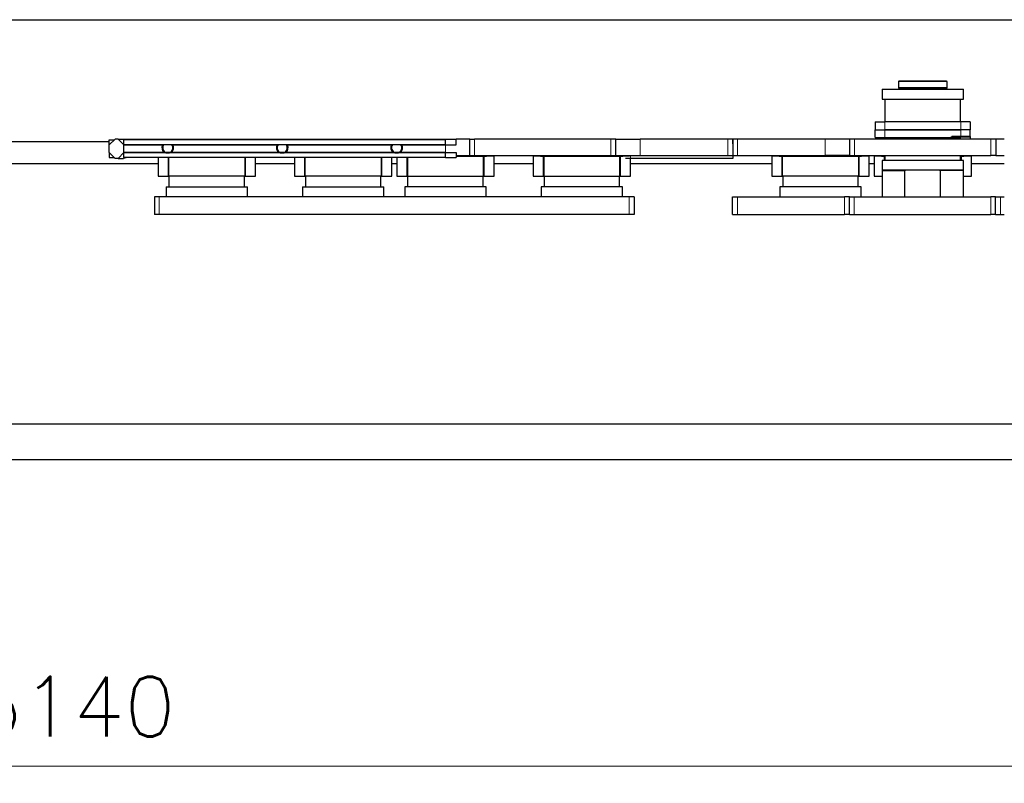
# Model space of a CAD drawing. Header units: inches. Extents: x 0 to 20790, y -12 to 14700.
# Tile 347 of 359: x 16500 to 18521, y 7972 to 9540. Entities that reach past the tile are written whole.
import ezdxf

# ---------------------------------------------------------------- set-up
doc = ezdxf.new("R2010")
doc.units = ezdxf.units.IN
for name, color, linetype, true_color in [('1', 7, 'Continuous', 0xffffff), ('101', 7, 'Continuous', 0xffffff), ('204', 7, 'Continuous', 0xffffff), ('254', 7, 'Continuous', 0xffffff)]:
    doc.layers.add(name, color=color, linetype=linetype, true_color=true_color)
doc.styles.add('latin_extended', font='simplex.shx')
doc.dimstyles.get("Standard").update_dxf_attribs({"dimtxt": 0.18, "dimasz": 0.18, "dimexe": 0.18, "dimexo": 0.0625, "dimgap": 0.09, "dimtad": 0, "dimtih": 1, "dimtoh": 1, "dimdec": 4, "dimzin": 0, "dimdsep": 46, "dimtxsty": 'Standard', "dimcen": 0.09, "dimadec": 0, "dimazin": 0, "dimtfac": 1, "dimtdec": 4, "dimtofl": 0, "dimtmove": 0, "dimatfit": 3, "dimfxl": 1, "dimtolj": 1, "dimtzin": 0, "dimarcsym": 0})

# ---------------------------------------------------------------- blocks, each defined once
blk = doc.blocks.new('_U3')
at = {"layer": '254', "color": 3, "linetype": 'Continuous', "lineweight": 13, "transparency": 16777216}
for p, q in [((14033.7, 9505), (14033.7, 7972)), ((19173.7, 9505), (19173.7, 7972)), ((19051.2, 8007), (14156.2, 8007))]:
    blk.add_line(p, q, dxfattribs=at)
at = {"layer": '254', "color": 3, "transparency": 16777216}
for points in [[(14156.2, 8027.4), (14156.2, 7986.5), (14033.7, 8007)], [(19051.2, 7986.5), (19051.2, 8027.4), (19173.7, 8007)]]:
    blk.add_solid(points, dxfattribs=at)
at = {"layer": 'Defpoints', "color": 0, "transparency": 16777216}
for p in [(14033.7, 9540), (19173.7, 9540), (14033.7, 8007)]:
    blk.add_point(p, dxfattribs=at)
at = {"layer": '254', "color": 2, "lineweight": 13, "transparency": 16777216, "insert": (16399.6, 8190.7), "char_height": 122.5, "attachment_point": 1, "style": 'latin_extended'}
blk.add_mtext('\\A1;5140', dxfattribs=at)

msp = doc.modelspace()

# ---------------------------------------------------------------- linework, layer by layer
at = {"layer": '1', "color": 2, "linetype": 'Continuous', "lineweight": 25}
for p, q in [((14633.755, 9539.958), (19173.74, 9539.958)), ((18304.74, 9413.958), (18303.74, 9412.958)), ((18403.74, 9412.958), (18303.74, 9412.958)), ((18303.74, 9412.958), (18303.74, 9399.958)), ((18402.74, 9413.958), (18304.74, 9413.958)), ((18403.74, 9412.958), (18402.74, 9413.958)), ((18403.74, 9399.958), (18403.74, 9412.958)), ((18270.24, 9396.958), (18270.24, 9376.958)), ((18270.24, 9396.958), (18437.24, 9396.958)), ((18403.74, 9399.958), (18303.74, 9399.958)), ((18303.74, 9399.958), (18304.74, 9398.958)), ((18402.74, 9398.958), (18304.74, 9398.958)), ((18323.74, 9398.158), (18323.74, 9396.958)), ((18383.74, 9396.958), (18383.74, 9398.158)), ((18402.74, 9398.958), (18403.74, 9399.958)), ((18437.24, 9376.958), (18437.24, 9396.958)), ((18270.24, 9376.958), (18437.24, 9376.958)), ((18276.24, 9376.958), (18276.24, 9329.958)), ((18431.24, 9329.958), (18431.24, 9376.958)), ((18256.24, 9329.958), (18275.74, 9329.958)), ((18256.24, 9329.958), (18256.24, 9313.958)), ((18431.74, 9329.958), (18275.74, 9329.958)), ((18451.24, 9329.958), (18431.74, 9329.958)), ((18451.24, 9329.958), (18451.24, 9313.958)), ((18256.24, 9313.958), (18275.74, 9313.958)), ((18256.24, 9297.958), (18256.24, 9313.958)), ((18256.24, 9313.958), (18275.74, 9313.958)), ((18275.74, 9313.958), (18431.74, 9313.958)), ((18431.74, 9313.958), (18275.74, 9313.958)), ((18411.74, 9299.658), (18413.265, 9299.658)), ((18413.265, 9299.658), (18451.74, 9299.658)), ((18451.44, 9299.958), (18413.542, 9299.958)), ((18451.24, 9313.958), (18431.74, 9313.958)), ((18451.24, 9313.958), (18431.74, 9313.958)), ((18451.24, 9299.958), (18451.24, 9313.958)), ((18451.74, 9299.658), (18451.44, 9299.958)), ((18451.74, 9294.958), (18451.74, 9299.658)), ((15103.743, 9289.958), (16683.731, 9289.958)), ((16695.74, 9294.958), (16683.74, 9282.958)), ((16683.74, 9266.958), (16683.74, 9282.958)), ((16701.74, 9294.958), (16695.74, 9294.958)), ((16701.74, 9294.958), (17395.74, 9294.958)), ((16701.74, 9294.958), (16713.74, 9282.958)), ((16713.74, 9266.958), (16713.74, 9282.958)), ((16713.74, 9282.958), (16793.348, 9282.958)), ((16814.132, 9282.958), (17028.348, 9282.958)), ((17049.132, 9282.958), (17263.348, 9282.958)), ((17284.132, 9282.958), (17373.74, 9282.958)), ((17373.74, 9282.958), (17395.74, 9282.958)), ((17423.74, 9294.958), (17395.74, 9294.958)), ((17395.74, 9282.958), (17395.74, 9294.958)), ((17423.74, 9294.958), (17433.74, 9294.958)), ((17423.74, 9260.958), (17423.74, 9294.958)), ((17713.74, 9294.958), (17433.74, 9294.958)), ((17723.74, 9294.958), (17713.74, 9294.958)), ((17723.74, 9260.958), (17723.74, 9294.958)), ((17723.74, 9294.958), (17773.74, 9294.958)), ((17953.74, 9294.958), (17773.74, 9294.958)), ((17963.74, 9294.958), (17953.74, 9294.958)), ((17973.74, 9294.958), (17963.74, 9294.958)), ((17963.74, 9294.958), (17963.74, 9284.958)), ((17963.74, 9284.958), (17963.74, 9294.958)), ((17963.74, 9284.958), (17963.74, 9254.958)), ((18153.74, 9294.958), (17973.74, 9294.958)), ((18203.74, 9294.958), (18153.74, 9294.958)), ((18213.74, 9294.958), (18203.74, 9294.958)), ((18203.74, 9294.958), (18203.74, 9260.958)), ((18493.74, 9294.958), (18213.74, 9294.958)), ((18256.24, 9297.958), (18275.74, 9297.958)), ((18275.74, 9297.958), (18431.74, 9297.958)), ((18276.24, 9297.958), (18276.24, 9294.957)), ((18411.74, 9297.958), (18411.74, 9294.958)), ((18503.74, 9294.958), (18493.74, 9294.958)), ((18521.239, 9294.958), (18503.74, 9294.958)), ((18503.74, 9294.958), (18503.74, 9260.958)), ((16683.74, 9266.958), (16695.74, 9254.958)), ((16701.74, 9254.958), (16713.74, 9266.958)), ((16713.74, 9266.958), (16797.107, 9266.958)), ((16810.373, 9266.958), (17032.107, 9266.958)), ((17045.373, 9266.958), (17267.107, 9266.958)), ((17280.373, 9266.958), (17373.74, 9266.958)), ((17373.74, 9266.958), (17395.74, 9266.958)), ((17395.74, 9266.958), (17395.74, 9260.958)), ((17395.74, 9260.958), (17395.74, 9256.958)), ((17395.74, 9260.958), (17423.74, 9260.958)), ((17423.74, 9260.958), (17433.74, 9260.958)), ((17433.74, 9260.958), (17713.74, 9260.958)), ((17451.74, 9258.958), (17451.74, 9260.419)), ((17451.74, 9218.958), (17451.74, 9258.958)), ((17452.74, 9259.958), (17452.357, 9259.958)), ((17452.357, 9259.958), (17452.357, 9218.958)), ((17473.74, 9259.958), (17452.74, 9259.958)), ((17458.143, 9259.958), (17458.143, 9260.958)), ((17471.74, 9259.958), (17471.74, 9260.958)), ((17472.675, 9259.958), (17473.106, 9260.419)), ((17473.74, 9218.958), (17473.74, 9259.958)), ((17574.74, 9259.958), (17553.74, 9259.958)), ((17553.74, 9259.958), (17553.74, 9218.958)), ((17554.805, 9259.958), (17554.374, 9260.419)), ((17555.74, 9259.958), (17555.74, 9260.958)), ((17569.337, 9259.958), (17569.337, 9260.958)), ((17575.123, 9259.958), (17574.74, 9259.958)), ((17575.123, 9218.958), (17575.123, 9259.958)), ((17575.74, 9258.958), (17575.74, 9260.419)), ((17575.74, 9258.958), (17575.74, 9218.958)), ((17713.74, 9260.958), (17723.74, 9260.958)), ((17723.74, 9260.958), (17773.74, 9260.958)), ((17731.74, 9258.958), (17731.74, 9260.419)), ((17731.74, 9218.958), (17731.74, 9258.958)), ((17732.74, 9259.958), (17732.357, 9259.958)), ((17732.357, 9259.958), (17732.357, 9218.958)), ((17751.835, 9259.958), (17732.74, 9259.958)), ((17738.143, 9259.958), (17738.143, 9260.958)), ((17773.74, 9260.958), (17953.74, 9260.958)), ((17953.74, 9260.958), (17963.74, 9260.958)), ((17963.74, 9260.958), (17973.74, 9260.958)), ((17973.74, 9260.958), (18153.74, 9260.958)), ((18064.74, 9259.958), (18043.74, 9259.958)), ((18043.74, 9259.958), (18043.74, 9218.958)), ((18044.805, 9259.958), (18044.374, 9260.419)), ((18045.74, 9259.958), (18045.74, 9260.958)), ((18059.337, 9259.958), (18059.337, 9260.958)), ((18065.123, 9259.958), (18064.74, 9259.958)), ((18065.123, 9218.958), (18065.123, 9259.958)), ((18065.74, 9258.958), (18065.74, 9260.419)), ((18065.74, 9218.958), (18065.74, 9258.958)), ((18203.74, 9260.958), (18153.74, 9260.958)), ((18203.74, 9260.958), (18213.74, 9260.958)), ((18213.74, 9260.958), (18493.74, 9260.958)), ((18221.74, 9258.958), (18221.74, 9260.419)), ((18221.74, 9258.958), (18221.74, 9218.958)), ((18222.74, 9259.958), (18222.357, 9259.958)), ((18222.357, 9259.958), (18222.357, 9218.958)), ((18243.74, 9259.958), (18222.74, 9259.958)), ((18228.143, 9259.958), (18228.143, 9260.958)), ((18241.74, 9259.958), (18241.74, 9260.958)), ((18242.675, 9259.958), (18243.106, 9260.419)), ((18243.74, 9218.958), (18243.74, 9259.958)), ((18274.74, 9259.958), (18253.74, 9259.958)), ((18253.74, 9259.958), (18253.74, 9218.958)), ((18254.805, 9259.958), (18254.374, 9260.419)), ((18255.74, 9259.958), (18255.74, 9260.958)), ((18269.337, 9259.958), (18269.337, 9260.958)), ((18275.123, 9259.958), (18274.74, 9259.958)), ((18275.123, 9250.958), (18275.123, 9259.958)), ((18275.74, 9258.958), (18275.74, 9260.419)), ((18275.74, 9250.958), (18275.74, 9258.958)), ((18276.24, 9260.959), (18276.24, 9250.958)), ((18431.24, 9250.958), (18431.24, 9260.959)), ((18431.74, 9258.958), (18431.74, 9260.419)), ((18431.74, 9258.958), (18431.74, 9250.958)), ((18432.74, 9259.958), (18432.357, 9259.958)), ((18432.357, 9259.958), (18432.357, 9250.958)), ((18453.74, 9259.958), (18432.74, 9259.958)), ((18438.143, 9259.958), (18438.143, 9260.958)), ((18451.74, 9259.958), (18451.74, 9260.958)), ((18452.675, 9259.958), (18453.106, 9260.419)), ((18453.74, 9218.958), (18453.74, 9259.958)), ((18503.74, 9260.958), (18493.74, 9260.958)), ((18503.74, 9260.958), (18521.239, 9260.958)), ((15023.817, 9244.958), (16783.712, 9244.958)), ((16701.74, 9254.958), (16695.74, 9254.958)), ((16701.74, 9254.958), (16712.97, 9254.958)), ((16783.74, 9256.958), (16783.74, 9218.958)), ((16805.123, 9218.958), (16805.123, 9256.958)), ((16805.123, 9243.958), (16805.74, 9243.958)), ((16805.74, 9218.958), (16805.74, 9256.958)), ((16961.74, 9256.958), (16961.74, 9218.958)), ((16962.357, 9243.958), (16961.74, 9243.958)), ((16962.357, 9256.958), (16962.357, 9218.958)), ((16983.677, 9244.958), (17063.68, 9244.958)), ((16983.74, 9218.958), (16983.74, 9256.958)), ((17063.74, 9256.958), (17063.74, 9218.958)), ((17085.123, 9218.958), (17085.123, 9256.958)), ((17085.123, 9243.958), (17085.74, 9243.958)), ((17085.74, 9218.958), (17085.74, 9256.958)), ((17241.74, 9256.958), (17241.74, 9218.958)), ((17242.357, 9243.958), (17241.74, 9243.958)), ((17242.357, 9256.958), (17242.357, 9218.958)), ((17263.728, 9244.958), (17273.697, 9244.958)), ((17263.74, 9218.958), (17263.74, 9256.958)), ((17273.74, 9256.958), (17273.74, 9218.958)), ((17295.74, 9243.958), (17294.74, 9243.958)), ((17295.123, 9218.958), (17295.123, 9256.958)), ((17295.74, 9256.958), (17295.74, 9218.958)), ((17373.732, 9256.958), (17395.74, 9256.958)), ((17452.74, 9243.958), (17451.74, 9243.958)), ((17473.663, 9244.958), (17553.666, 9244.958)), ((17575.74, 9243.958), (17574.74, 9243.958)), ((17732.74, 9243.958), (17731.74, 9243.958)), ((17753.74, 9254.958), (17743.74, 9254.958)), ((17753.713, 9244.958), (18043.733, 9244.958)), ((17963.74, 9254.958), (17753.74, 9254.958)), ((17753.74, 9218.958), (17753.74, 9254.958)), ((18065.74, 9243.958), (18064.74, 9243.958)), ((18222.74, 9243.958), (18221.74, 9243.958)), ((18243.699, 9244.958), (18253.668, 9244.958)), ((18437.24, 9250.958), (18270.24, 9250.958)), ((18270.24, 9250.958), (18270.24, 9230.958)), ((18437.24, 9230.958), (18437.24, 9250.958)), ((18453.716, 9244.958), (18521.216, 9244.958)), ((16783.74, 9218.958), (16804.74, 9218.958)), ((16804.74, 9218.958), (16805.123, 9218.958)), ((16961.74, 9218.958), (16805.74, 9218.958)), ((16806.24, 9218.958), (16806.24, 9196.958)), ((16961.24, 9196.958), (16961.24, 9218.958)), ((16962.357, 9218.958), (16962.74, 9218.958)), ((16962.74, 9218.958), (16983.74, 9218.958)), ((17063.74, 9218.958), (17084.74, 9218.958)), ((17084.74, 9218.958), (17085.123, 9218.958)), ((17241.74, 9218.958), (17085.74, 9218.958)), ((17086.24, 9218.958), (17086.24, 9196.958)), ((17241.24, 9196.958), (17241.24, 9218.958)), ((17242.357, 9218.958), (17242.74, 9218.958)), ((17242.74, 9218.958), (17263.74, 9218.958)), ((17273.74, 9218.958), (17294.74, 9218.958)), ((17294.74, 9218.958), (17295.123, 9218.958)), ((17295.74, 9218.958), (17451.74, 9218.958)), ((17296.24, 9218.958), (17296.24, 9196.958)), ((17451.24, 9196.958), (17451.24, 9218.958)), ((17452.357, 9218.958), (17452.74, 9218.958)), ((17452.74, 9218.958), (17473.74, 9218.958)), ((17553.74, 9218.958), (17574.74, 9218.958)), ((17574.74, 9218.958), (17575.123, 9218.958)), ((17575.74, 9218.958), (17731.74, 9218.958)), ((17576.24, 9218.958), (17576.24, 9196.958)), ((17731.24, 9196.958), (17731.24, 9218.958)), ((17732.357, 9218.958), (17732.74, 9218.958)), ((17732.74, 9218.958), (17753.74, 9218.958)), ((18043.74, 9218.958), (18064.74, 9218.958)), ((18064.74, 9218.958), (18065.123, 9218.958)), ((18221.74, 9218.958), (18065.74, 9218.958)), ((18066.24, 9218.958), (18066.24, 9196.958)), ((18221.24, 9196.958), (18221.24, 9218.958)), ((18222.357, 9218.958), (18222.74, 9218.958)), ((18222.74, 9218.958), (18243.74, 9218.958)), ((18253.74, 9218.958), (18270.239, 9218.958)), ((18271.24, 9230.958), (18270.24, 9229.958)), ((18437.24, 9230.958), (18270.24, 9230.958)), ((18270.24, 9229.958), (18316.371, 9229.958)), ((18270.24, 9229.958), (18270.24, 9175.958)), ((18316.371, 9229.958), (18316.371, 9175.958)), ((18389.778, 9229.958), (18389.778, 9175.958)), ((18437.24, 9229.958), (18389.778, 9229.958)), ((18437.24, 9229.958), (18436.24, 9230.958)), ((18437.24, 9175.958), (18437.24, 9229.958)), ((18437.24, 9218.958), (18453.74, 9218.958)), ((16800.24, 9196.958), (16967.24, 9196.958)), ((16800.24, 9196.958), (16800.24, 9175.958)), ((16967.24, 9175.958), (16967.24, 9196.958)), ((17080.24, 9196.958), (17247.24, 9196.958)), ((17080.24, 9196.958), (17080.24, 9175.958)), ((17247.24, 9175.958), (17247.24, 9196.958)), ((17290.24, 9196.958), (17290.24, 9175.958)), ((17457.24, 9196.958), (17290.24, 9196.958)), ((17457.24, 9175.958), (17457.24, 9196.958)), ((17570.24, 9196.958), (17570.24, 9175.958)), ((17737.24, 9196.958), (17570.24, 9196.958)), ((17737.24, 9175.958), (17737.24, 9196.958)), ((18227.24, 9196.958), (18060.24, 9196.958)), ((18060.24, 9196.958), (18060.24, 9175.958)), ((18227.24, 9175.958), (18227.24, 9196.958)), ((16786.24, 9175.958), (16776.24, 9175.958)), ((16776.24, 9175.958), (16776.24, 9139.958)), ((17751.24, 9175.958), (16786.24, 9175.958)), ((17761.24, 9175.958), (17751.24, 9175.958)), ((17761.24, 9175.958), (17761.24, 9139.958)), ((17963.24, 9175.958), (17973.24, 9175.958)), ((17963.24, 9139.958), (17963.24, 9175.958)), ((17973.24, 9175.958), (18193.24, 9175.958)), ((18203.24, 9175.958), (18193.24, 9175.958)), ((18203.24, 9175.958), (18213.24, 9175.958)), ((18203.24, 9139.958), (18203.24, 9175.958)), ((18213.24, 9175.958), (18493.24, 9175.958)), ((18503.24, 9175.958), (18493.24, 9175.958)), ((18503.24, 9175.958), (18513.24, 9175.958)), ((18503.24, 9139.958), (18503.24, 9175.958)), ((18513.24, 9175.958), (18521.249, 9175.958)), ((16786.24, 9139.958), (16776.24, 9139.958)), ((17751.24, 9139.958), (16786.24, 9139.958)), ((17761.24, 9139.958), (17751.24, 9139.958)), ((17963.24, 9139.958), (17973.24, 9139.958)), ((17973.24, 9139.958), (18193.24, 9139.958)), ((18203.24, 9139.958), (18193.24, 9139.958)), ((18203.24, 9139.958), (18213.24, 9139.958)), ((18213.24, 9139.958), (18493.24, 9139.958)), ((18503.24, 9139.958), (18493.24, 9139.958)), ((18503.24, 9139.958), (18513.24, 9139.958)), ((18513.24, 9139.958), (18521.249, 9139.958)), ((13993.74, 8710.39), (19173.74, 8710.39)), ((13993.74, 8636.958), (19173.74, 8636.958))]:
    msp.add_line(p, q, dxfattribs=at)
at = {"layer": '1', "color": 110, "linetype": 'Continuous', "lineweight": 13}
for p, q in [((18383.74, 9398.158), (18323.74, 9398.158)), ((18275.74, 9329.958), (18275.74, 9313.958)), ((18431.74, 9329.958), (18431.74, 9313.958)), ((18275.74, 9297.958), (18275.74, 9313.958)), ((18431.74, 9299.958), (18431.74, 9313.958)), ((17373.74, 9266.958), (17373.74, 9282.958)), ((17433.74, 9260.958), (17433.74, 9294.958)), ((17713.74, 9260.958), (17713.74, 9294.958)), ((17773.74, 9260.958), (17773.74, 9294.958)), ((17953.74, 9260.958), (17953.74, 9294.958)), ((17973.74, 9294.958), (17973.74, 9260.958)), ((18153.74, 9294.958), (18153.74, 9260.958)), ((18213.74, 9294.958), (18213.74, 9260.958)), ((18493.74, 9294.958), (18493.74, 9260.958)), ((17451.74, 9258.958), (17395.738, 9258.958)), ((17452.74, 9259.958), (17452.74, 9218.958)), ((17574.74, 9218.958), (17574.74, 9259.958)), ((17731.74, 9258.958), (17575.74, 9258.958)), ((17732.74, 9259.958), (17732.74, 9218.958)), ((17753.74, 9260.958), (17753.74, 9254.958)), ((18064.74, 9218.958), (18064.74, 9259.958)), ((18221.74, 9258.958), (18065.74, 9258.958)), ((18222.74, 9259.958), (18222.74, 9218.958)), ((18274.74, 9250.958), (18274.74, 9259.958)), ((18276.242, 9258.958), (18275.74, 9258.958)), ((18431.74, 9258.958), (18431.238, 9258.958)), ((18432.74, 9259.958), (18432.74, 9250.958)), ((16804.74, 9218.958), (16804.74, 9256.958)), ((16962.74, 9256.958), (16962.74, 9218.958)), ((17084.74, 9218.958), (17084.74, 9256.958)), ((17242.74, 9256.958), (17242.74, 9218.958)), ((17294.74, 9218.958), (17294.74, 9256.958)), ((16786.24, 9175.958), (16786.24, 9139.958)), ((17751.24, 9175.958), (17751.24, 9139.958)), ((17973.24, 9139.958), (17973.24, 9175.958)), ((18193.24, 9139.958), (18193.24, 9175.958)), ((18213.24, 9139.958), (18213.24, 9175.958)), ((18493.24, 9139.958), (18493.24, 9175.958)), ((18513.24, 9139.958), (18513.24, 9175.958))]:
    msp.add_line(p, q, dxfattribs=at)
at = {"layer": '1', "color": 2, "linetype": 'Continuous', "lineweight": 25}
for centre, radius, start, end in [((18322.94, 9398.158), 0.8, 0, 90), ((18384.54, 9398.158), 0.8, 90, 180), ((16803.74, 9276.958), 12, 150, 236.44269), ((16803.74, 9276.958), 10.5, 145.151921, 252.251116), ((16803.74, 9276.958), 10.5, 287.748884, 34.848079), ((16803.74, 9276.958), 12, 303.55731, 30), ((17038.74, 9276.958), 12, 150, 236.44269), ((17038.74, 9276.958), 10.5, 145.151921, 252.251116), ((17038.74, 9276.958), 10.5, 287.748884, 34.848079), ((17038.74, 9276.958), 12, 303.55731, 30), ((17273.74, 9276.958), 12, 150, 236.44269), ((17273.74, 9276.958), 10.5, 145.151921, 252.251116), ((17273.74, 9276.958), 10.5, 287.748884, 34.848079), ((17273.74, 9276.958), 12, 303.55731, 30), ((17471.74, 9258.958), 2, 29.999773, 46.920467), ((17555.74, 9258.958), 2, 133.079533, 150.000227), ((18045.74, 9258.958), 2, 133.079533, 150.000227), ((18241.74, 9258.958), 2, 29.999773, 46.920467), ((18255.74, 9258.958), 2, 133.079533, 150.000227), ((18451.74, 9258.958), 2, 29.999773, 46.920467), ((16723.74, 9226.958), 30, 90, 111.03947)]:
    msp.add_arc(centre, radius, start, end, dxfattribs=at)
for points, knots in [([(16810.373, 9266.958), (16809.845, 9266.799), (16809.308, 9266.656), (16808.625, 9266.5), (16808.488, 9266.47), (16808.214, 9266.412), (16807.802, 9266.33), (16807.388, 9266.258), (16806.002, 9266.046), (16804.877, 9265.958), (16803.593, 9265.958), (16803.379, 9265.96), (16803.164, 9265.965), (16803.02, 9265.969), (16802.948, 9265.972), (16802.59, 9265.986), (16802.305, 9266.003), (16801.456, 9266.069), (16800.897, 9266.135), (16799.792, 9266.305), (16799.247, 9266.41), (16798.168, 9266.657), (16797.634, 9266.799), (16797.107, 9266.958)], [0, 0, 0, 0, 0.125, 0.125, 0.15625, 0.15625, 0.1875, 0.25, 0.25, 0.5, 0.5, 0.53125, 0.546875, 0.546875, 0.5625, 0.5625, 0.625, 0.625, 0.75, 0.75, 0.875, 0.875, 1, 1, 1, 1]), ([(17045.373, 9266.958), (17044.845, 9266.799), (17044.308, 9266.656), (17043.625, 9266.5), (17043.488, 9266.47), (17043.214, 9266.412), (17042.802, 9266.33), (17042.388, 9266.258), (17041.002, 9266.046), (17039.877, 9265.958), (17038.593, 9265.958), (17038.379, 9265.96), (17038.164, 9265.965), (17038.02, 9265.969), (17037.948, 9265.972), (17037.59, 9265.986), (17037.305, 9266.003), (17036.456, 9266.069), (17035.897, 9266.135), (17034.792, 9266.305), (17034.247, 9266.41), (17033.168, 9266.657), (17032.634, 9266.799), (17032.107, 9266.958)], [0, 0, 0, 0, 0.125, 0.125, 0.15625, 0.15625, 0.1875, 0.25, 0.25, 0.5, 0.5, 0.53125, 0.546875, 0.546875, 0.5625, 0.5625, 0.625, 0.625, 0.75, 0.75, 0.875, 0.875, 1, 1, 1, 1]), ([(17280.373, 9266.958), (17279.845, 9266.799), (17279.308, 9266.656), (17278.625, 9266.5), (17278.488, 9266.47), (17278.214, 9266.412), (17277.802, 9266.33), (17277.388, 9266.258), (17276.002, 9266.046), (17274.877, 9265.958), (17273.593, 9265.958), (17273.379, 9265.96), (17273.164, 9265.965), (17273.02, 9265.969), (17272.948, 9265.972), (17272.59, 9265.986), (17272.305, 9266.003), (17271.456, 9266.069), (17270.897, 9266.135), (17269.792, 9266.305), (17269.247, 9266.41), (17268.168, 9266.657), (17267.634, 9266.799), (17267.107, 9266.958)], [0, 0, 0, 0, 0.125, 0.125, 0.15625, 0.15625, 0.1875, 0.25, 0.25, 0.5, 0.5, 0.53125, 0.546875, 0.546875, 0.5625, 0.5625, 0.625, 0.625, 0.75, 0.75, 0.875, 0.875, 1, 1, 1, 1]), ([(17451.74, 9259.688), (17452.282, 9259.688), (17452.824, 9259.699), (17453.906, 9259.74), (17454.445, 9259.77), (17455.516, 9259.837), (17456.048, 9259.874), (17457.104, 9259.935), (17457.627, 9259.958), (17458.143, 9259.958)], [0, 0, 0, 0, 0.25, 0.25, 0.5, 0.5, 0.75, 0.75, 1, 1, 1, 1]), ([(17569.337, 9259.958), (17569.853, 9259.958), (17570.376, 9259.935), (17571.431, 9259.874), (17571.964, 9259.837), (17573.035, 9259.77), (17573.574, 9259.74), (17574.655, 9259.699), (17575.198, 9259.688), (17575.74, 9259.688)], [0, 0, 0, 0, 0.25, 0.25, 0.5, 0.5, 0.75, 0.75, 1, 1, 1, 1]), ([(17731.74, 9259.688), (17732.282, 9259.688), (17732.824, 9259.699), (17733.906, 9259.74), (17734.445, 9259.77), (17735.516, 9259.837), (17736.048, 9259.874), (17737.104, 9259.935), (17737.627, 9259.958), (17738.143, 9259.958)], [0, 0, 0, 0, 0.25, 0.25, 0.5, 0.5, 0.75, 0.75, 1, 1, 1, 1]), ([(18059.337, 9260.958), (18059.401, 9260.957), (18059.53, 9260.957), (18059.725, 9260.95), (18059.92, 9260.941), (18060.116, 9260.928), (18060.312, 9260.912), (18060.508, 9260.894), (18060.706, 9260.874), (18060.903, 9260.852), (18061.101, 9260.828), (18061.3, 9260.804), (18061.499, 9260.779), (18061.698, 9260.753), (18061.898, 9260.727), (18062.098, 9260.701), (18062.299, 9260.675), (18062.699, 9260.624), (18063.303, 9260.552), (18063.979, 9260.49), (18064.52, 9260.453), (18064.927, 9260.433), (18065.333, 9260.421), (18065.604, 9260.419), (18065.74, 9260.419)], [0, 0, 0, 0, 0.03235079, 0.06460127, 0.09675401, 0.12881164, 0.16077684, 0.19265233, 0.22444088, 0.25614532, 0.28776854, 0.3193135, 0.35078322, 0.38218077, 0.41350925, 0.44477181, 0.47597163, 0.50711193, 0.6311271, 0.7544598, 0.81594597, 0.87734555, 0.93868727, 1, 1, 1, 1]), ([(18059.337, 9259.958), (18059.853, 9259.958), (18060.376, 9259.935), (18061.431, 9259.874), (18061.964, 9259.837), (18063.035, 9259.77), (18063.574, 9259.74), (18064.655, 9259.699), (18065.198, 9259.688), (18065.74, 9259.688)], [0, 0, 0, 0, 0.25, 0.25, 0.5, 0.5, 0.75, 0.75, 1, 1, 1, 1]), ([(18221.74, 9259.688), (18222.282, 9259.688), (18222.824, 9259.699), (18223.906, 9259.74), (18224.445, 9259.77), (18225.516, 9259.837), (18226.048, 9259.874), (18227.104, 9259.935), (18227.627, 9259.958), (18228.143, 9259.958)], [0, 0, 0, 0, 0.25, 0.25, 0.5, 0.5, 0.75, 0.75, 1, 1, 1, 1]), ([(18269.337, 9259.958), (18269.853, 9259.958), (18270.376, 9259.935), (18271.431, 9259.874), (18271.964, 9259.837), (18273.035, 9259.77), (18273.574, 9259.74), (18274.655, 9259.699), (18275.198, 9259.688), (18275.74, 9259.688)], [0, 0, 0, 0, 0.25, 0.25, 0.5, 0.5, 0.75, 0.75, 1, 1, 1, 1]), ([(18431.74, 9259.688), (18432.282, 9259.688), (18432.824, 9259.699), (18433.906, 9259.74), (18434.445, 9259.77), (18435.516, 9259.837), (18436.048, 9259.874), (18437.104, 9259.935), (18437.627, 9259.958), (18438.143, 9259.958)], [0, 0, 0, 0, 0.25, 0.25, 0.5, 0.5, 0.75, 0.75, 1, 1, 1, 1])]:
    msp.add_open_spline(points, degree=3, knots=knots, dxfattribs=at)
for points in [[(18318.706, 9230.958), (18317.925, 9230.632), (18317.146, 9230.299), (18316.371, 9229.958)], [(18389.778, 9229.958), (18389.003, 9230.299), (18388.224, 9230.632), (18387.442, 9230.958)]]:
    msp.add_open_spline(points, degree=3, dxfattribs=at)
at = {"layer": '101', "color": 2, "linetype": 'Continuous', "lineweight": 25}
for p, q in [((16683.74, 9282.958), (16683.74, 9292.958)), ((16683.74, 9292.958), (16693.74, 9292.958)), ((16713.74, 9282.958), (16713.74, 9292.958)), ((17373.74, 9292.958), (16713.74, 9292.958)), ((17373.74, 9282.958), (16713.74, 9282.958)), ((17373.74, 9282.958), (17373.74, 9292.958)), ((16683.74, 9266.958), (16683.74, 9256.958)), ((17373.74, 9266.958), (16713.74, 9266.958)), ((16713.74, 9256.958), (16713.74, 9266.958)), ((17373.74, 9256.958), (17373.74, 9266.958)), ((16683.74, 9256.958), (16693.74, 9256.958)), ((17373.74, 9256.958), (16713.74, 9256.958))]:
    msp.add_line(p, q, dxfattribs=at)
at = {"layer": '204', "color": 2, "linetype": 'Continuous', "lineweight": 25}
for p, q in [((16805.74, 9233.958), (16805.123, 9233.958)), ((16962.357, 9233.958), (16961.74, 9233.958)), ((17085.74, 9233.958), (17085.123, 9233.958)), ((17242.357, 9233.958), (17241.74, 9233.958)), ((17295.74, 9233.958), (17295.123, 9233.958)), ((17452.357, 9233.958), (17451.74, 9233.958)), ((17575.729, 9233.958), (17575.123, 9233.958)), ((17732.357, 9233.958), (17731.74, 9233.958)), ((18065.74, 9233.958), (18065.123, 9233.958)), ((18222.357, 9233.958), (18221.74, 9233.958))]:
    msp.add_line(p, q, dxfattribs=at)

# ---------------------------------------------------------------- dimensions: what is measured, and where the dimension line sits
at = {"layer": '254', "color": 2, "linetype": 'Continuous', "lineweight": 13}
dim = msp.add_linear_dim(base=(14033.74, 8006.958), p1=(19173.74, 9539.958), p2=(14033.74, 9539.958), dimstyle='Standard', override={"dimscale": 35, "dimtxt": 3.5, "dimasz": 3.5, "dimexe": 1, "dimexo": 1, "dimgap": 1.75, "dimtad": 1, "dimtih": 1, "dimtoh": 0, "dimdec": 2, "dimlfac": 1, "dimzin": 8, "dimdsep": 46, "dimlunit": 2, "dimtxsty": 'latin_extended', "dimsah": 1, "dimse1": 0, "dimse2": 0, "dimsd1": 0, "dimsd2": 0, "dimclrd": 3, "dimclre": 3, "dimclrt": 2, "dimtol": 0, "dimtm": -0.1, "dimtfac": 0.714286, "dimtdec": 3, "dimtofl": 1, "dimtmove": 0, "dimtzin": 8, "dimlwd": 13, "dimlwe": 13}, dxfattribs=at)
dim.commit()
dim.dimension.update_dxf_attribs({"geometry": '_U3', "text_midpoint": (16603.74, 8006.958), "dimtype": 160})

doc.saveas('drawing.dxf')
